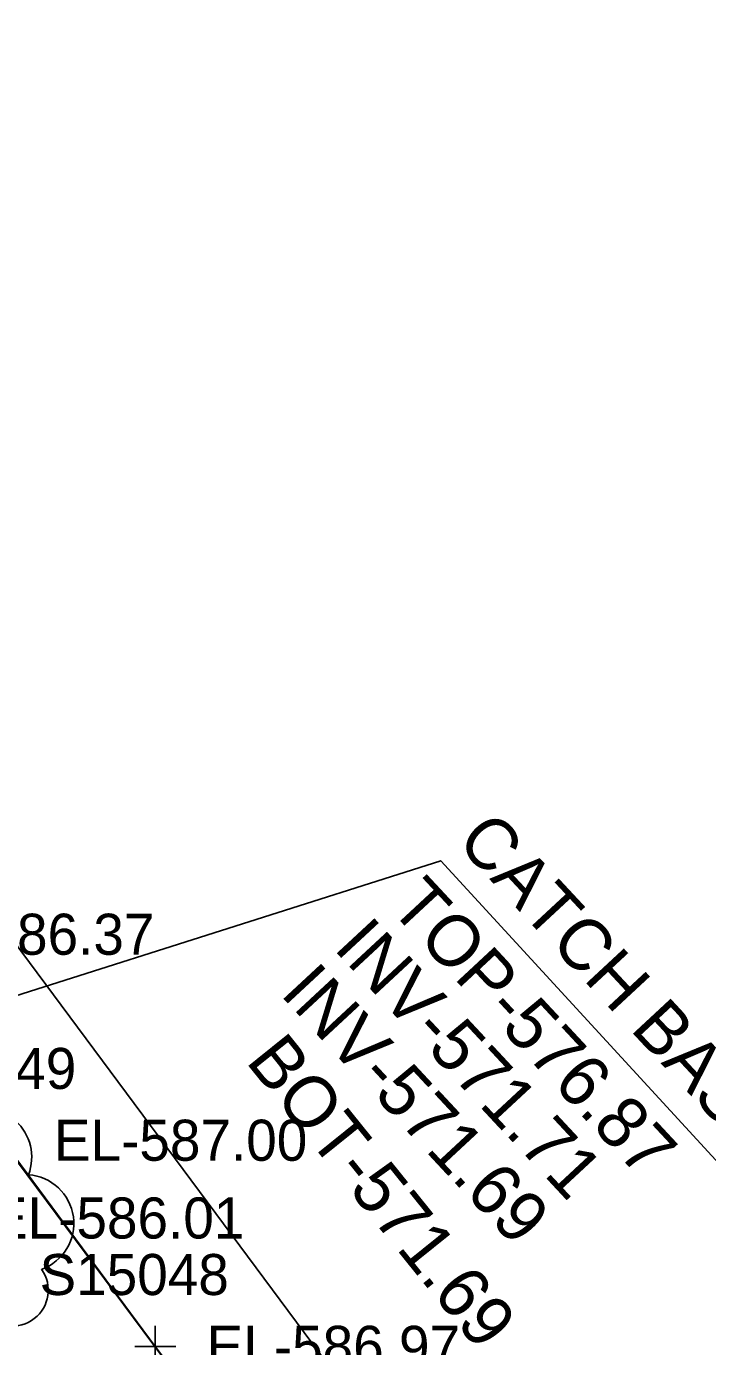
# Model space of a CAD drawing. Extents: x 1729869 to 1735532, y 648588 to 653771.
# Drawn here: x 1731392.2 to 1731458.5, y 651970.4 to 652099.1 of the extents above; entities that cross this region are included whole.
import ezdxf

# ---------------------------------------------------------------- set-up
doc = ezdxf.new("R2010")
doc.units = 0
for name, color, linetype in [('SURVEY - CENTERLINE - Preliminary', 7, 'Continuous'), ('SURVEY - DRAINAGE - Area Shapes', 7, 'Continuous'), ('SURVEY - DRAINAGE - Storm Sewer Text', 7, 'Continuous'), ('SURVEY - DTM - Breaklines - Points - Elevations', 7, 'Continuous'), ('SURVEY - DTM - Breaklines - Points - Locators', 7, 'Continuous'), ('SURVEY - DTM - Breaklines - Points - Numbers', 7, 'Continuous'), ('SURVEY - MISCELLANEOUS - Bottom of MH and CB', 7, 'Continuous'), ('SURVEY - NON-TRANSPORTATION - Features', 7, 'Continuous'), ('SURVEY - PROPERTY - ROW Lines', 7, 'Continuous'), ('SURVEY - VEGETATION - Features - Points - Elevations', 7, 'Continuous'), ('SURVEY - VEGETATION - Features with Text', 7, 'Continuous')]:
    doc.layers.add(name, color=color, linetype=linetype)

msp = doc.modelspace()

# ---------------------------------------------------------------- linework, layer by layer
at = {"layer": 'SURVEY - CENTERLINE - Preliminary'}
msp.add_arc((1729018.34, 650008.23), 3000, 36.72704, 45.05905, dxfattribs=at)
at = {"layer": 'SURVEY - DRAINAGE - Area Shapes'}
msp.add_lwpolyline([(1731447.67, 651794.75), (1731494.62, 651848.13), (1731494.04, 651850.17), (1731316.8, 652088.67), (1731252.28, 652032.72), (1731331.93, 651940.87), (1731377.36, 651886.73)], close=True, dxfattribs=at)
at = {"layer": 'SURVEY - DRAINAGE - Storm Sewer Text'}
msp.add_lwpolyline([(1731332.34, 651985.91), (1731432.54, 652017.77), (1731468.85, 651978.22)], dxfattribs=at)
at = {"layer": 'SURVEY - DTM - Breaklines - Points - Locators'}
for p, q in [((1731404.73, 651972.44), (1731404.73, 651968.44)), ((1731406.73, 651970.44), (1731402.73, 651970.44))]:
    msp.add_line(p, q, dxfattribs=at)
at = {"layer": 'SURVEY - NON-TRANSPORTATION - Features'}
msp.add_lwpolyline([(1731542.12, 651732.02), (1731531.43, 651758.13), (1731521.86, 651782.18), (1731512.21, 651806.15), (1731504.21, 651825.72), (1731494.24, 651850.07), (1731479.45, 651870.22), (1731464.5, 651890.26), (1731449.62, 651910.35), (1731434.73, 651930.44), (1731419.74, 651950.45), (1731404.73, 651970.44), (1731389.85, 651990.53), (1731374.96, 652010.61), (1731352.67, 652040.65), (1731337.6, 652060.84), (1731322.39, 652080.89), (1731307.69, 652101.44), (1731292.78, 652121.78), (1731281.9, 652136.64), (1731256.78, 652149.03)], dxfattribs=at)
at = {"layer": 'SURVEY - PROPERTY - ROW Lines'}
msp.add_line((1731289.84, 652146.1), (1731467.54, 651906.7), dxfattribs=at)
at = {"layer": 'SURVEY - VEGETATION - Features with Text'}
for centre, radius, start, end in [((1731387.9, 651988.88), 4.79, 339.1285, 116.6527), ((1731392.03, 651982.42), 4.76, 290.0243, 85.8628), ((1731390.79, 651975.92), 3.51, 220.2772, 35.2775)]:
    msp.add_arc(centre, radius, start, end, dxfattribs=at)

# ---------------------------------------------------------------- texts
at = {"layer": 'SURVEY - DRAINAGE - Storm Sewer Text'}
for s, p in [('CATCH BASIN', (1731433.94, 652019.55)), ('TOP-576.87', (1731427.4, 652013.17)), ('INV-571.71', (1731421.99, 652009.21)), ('INV-571.69', (1731416.79, 652004.77))]:
    msp.add_text(s, height=5, rotation=312.9175, dxfattribs=at).set_placement(p)
at = {"layer": 'SURVEY - DTM - Breaklines - Points - Elevations'}
for s, p in [('EL-586.37', (1731379.96, 652008.61)), ('EL-587.00', (1731394.85, 651988.53)), ('EL-586.97', (1731409.73, 651968.44))]:
    msp.add_text(s, height=4, dxfattribs=at).set_placement(p)
at = {"layer": 'SURVEY - DTM - Breaklines - Points - Numbers'}
for s, p in [('S15049', (1731378.59, 651995.53)), ('S15048', (1731393.45, 651975.44))]:
    msp.add_text(s, height=4, dxfattribs=at).set_placement(p)
at = {"layer": 'SURVEY - MISCELLANEOUS - Bottom of MH and CB'}
msp.add_text('BOT-571.69', height=5, rotation=308.8342, dxfattribs=at).set_placement((1731413.45, 651998.21))
at = {"layer": 'SURVEY - VEGETATION - Features - Points - Elevations'}
msp.add_text('EL-586.01', height=4, dxfattribs=at).set_placement((1731388.72, 651980.95))

doc.saveas('drawing.dxf')
